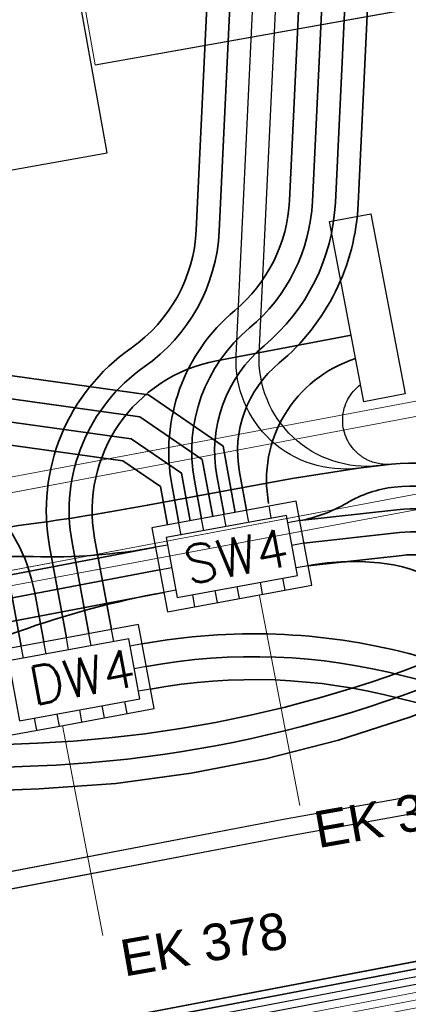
# Model space of a CAD drawing. Header units: metres. Extents: x -502 to 161, y -108 to 174.
# Tile 370 of 656: x -140.54 to -137.99, y -29.61 to -23.16. Entities that reach past the tile are written whole.
import ezdxf

# ---------------------------------------------------------------- set-up
doc = ezdxf.new("R2010")
doc.units = ezdxf.units.M
doc.header["$LTSCALE"] = 0.1
doc.linetypes.add('237', pattern=[93, 75, -18])
doc.linetypes.add('239', pattern=[93, 75, -18])
for name, color, linetype in [('BRI31-005.05-5p02-Koordinierung Lageplan 4. BA ZOB West 2022-06-15', 7, 'Continuous'), ('BRI31-005.06-5f07-Koordinierung Lageplan 4. BA ZOB Fernbusbahnh', 7, 'Continuous'), ('BRI31-005.07-5f08-Koordinierung Lageplan 4. BA Radstation - Seeterrasse 2023-05-31', 7, 'Continuous'), ('BRI32-005.02-5f05-Koordinierung Schemaplan 4 BA ZOB Teilbereich', 7, 'Continuous'), ('BRI32-005.03-5f06-Koordinierung Schemaplan 4 BA ZOB Teilbereich 2 Ost - Bahnhofsallee 2023-01-21', 7, 'Continuous')]:
    doc.layers.add(name, color=color, linetype=linetype)
doc.styles.add('Arial', font='arial.ttf')
doc.styles.add('Txt', font='txt_____.ttf')

msp = doc.modelspace()

# ---------------------------------------------------------------- linework, layer by layer
at = {"layer": 'BRI31-005.05-5p02-Koordinierung Lageplan 4. BA ZOB West 2022-06-15', "color": 250, "linetype": 'Continuous', "lineweight": 25, "true_color": 0x333333, "transparency": 33554687}
msp.add_line((-140.041, -23.4596), (-104.7824, -17.1713), dxfattribs=at)
at = {"layer": 'BRI31-005.05-5p02-Koordinierung Lageplan 4. BA ZOB West 2022-06-15', "color": 7, "linetype": 'Continuous', "lineweight": 18, "transparency": 33554687}
for p, q in [((-155.2808, -28.92), (-106.6067, -19.7681)), ((-155.2808, -28.92), (-106.6067, -19.7681)), ((-155.2053, -29.0075), (-106.6454, -19.8771)), ((-155.2053, -29.0075), (-106.6454, -19.8771)), ((-155.1129, -29.4989), (-106.553, -20.3685)), ((-155.1515, -29.6079), (-106.4774, -20.456)), ((-155.1515, -29.6079), (-106.4774, -20.456))]:
    msp.add_line(p, q, dxfattribs=at)
at = {"layer": 'BRI31-005.05-5p02-Koordinierung Lageplan 4. BA ZOB West 2022-06-15', "color": 7, "linetype": 'Continuous', "lineweight": 13, "transparency": 33554687}
msp.add_line((-140.1025, -23.115), (-140.041, -23.4596), dxfattribs=at)
at = {"layer": 'BRI31-005.05-5p02-Koordinierung Lageplan 4. BA ZOB West 2022-06-15', "color": 7, "linetype": 'Continuous', "lineweight": 25, "transparency": 33554687}
for p, q in [((-138.8903, -26.4251), (-138.9049, -26.3464)), ((-139.185, -26.4814), (-139.1996, -26.4027)), ((-139.0377, -26.4532), (-139.0522, -26.3746)), ((-139.4797, -26.5376), (-139.4942, -26.459)), ((-139.3324, -26.5095), (-139.3469, -26.4308)), ((-138.7039, -26.4434), (-138.7826, -26.4579)), ((-139.5693, -26.6032), (-139.648, -26.6177)), ((-138.6767, -26.5909), (-138.7553, -26.6054)), ((-138.6494, -26.7384), (-138.7281, -26.7529)), ((-139.6207, -26.7652), (-139.542, -26.7507)), ((-138.947, -26.9255), (-138.9615, -26.8469)), ((-138.7995, -26.8983), (-138.814, -26.8196)), ((-139.5148, -26.8982), (-139.5935, -26.9127)), ((-139.3895, -27.0073), (-139.4041, -26.9286)), ((-139.242, -26.98), (-139.2565, -26.9014)), ((-139.0978, -26.9534), (-139.1124, -26.8747)), ((-140.068, -27.2614), (-140.0825, -27.1828)), ((-139.9205, -27.2342), (-139.935, -27.1555)), ((-140.363, -27.3159), (-140.3775, -27.2373)), ((-140.2155, -27.2887), (-140.23, -27.21)), ((-139.7344, -27.2507), (-139.8131, -27.2652)), ((-140.5105, -27.3432), (-140.525, -27.2645)), ((-139.7071, -27.3982), (-139.7858, -27.4127)), ((-139.6799, -27.5457), (-139.7586, -27.5602)), ((-139.8333, -27.7062), (-139.8478, -27.6275)), ((-140.2758, -27.7879), (-140.2903, -27.7093)), ((-140.1283, -27.7607), (-140.1428, -27.682)), ((-139.9808, -27.7334), (-139.9953, -27.6548)), ((-140.4233, -27.8152), (-140.4378, -27.7365))]:
    msp.add_line(p, q, dxfattribs=at)
at = {"layer": 'BRI31-005.05-5p02-Koordinierung Lageplan 4. BA ZOB West 2022-06-15', "color": 7, "linetype": 'Continuous', "lineweight": 35, "transparency": 33554687}
for p, q in [((-140.23, -27.21), (-140.3403, -26.613)), ((-139.935, -27.1555), (-140.0452, -26.5589))]:
    msp.add_line(p, q, dxfattribs=at)
at = {"layer": 'BRI31-005.05-5p02-Koordinierung Lageplan 4. BA ZOB West 2022-06-15', "color": 1, "linetype": 'Continuous', "lineweight": 18, "true_color": 0xff0000, "transparency": 33554687}
for p, q in [((-138.9664, -26.9361), (-138.7029, -28.308)), ((-140.2558, -27.7852), (-139.9918, -29.1593))]:
    msp.add_line(p, q, dxfattribs=at)
at = {"layer": 'BRI31-005.05-5p02-Koordinierung Lageplan 4. BA ZOB West 2022-06-15', "color": 6, "linetype": 'Continuous', "lineweight": 25, "true_color": 0xff00ff, "transparency": 33554687, "flags": 128}
for points in [[(-12.8197, -7.1584), (-13.0948, -7.1684), (-17.6753, -7.3484), (-25.0233, -7.7685), (-29.4119, -8.0888), (-36.588, -9.7298), (-36.8022, -9.7791), (-48.761, -11.229), (-54.8582, -12.3594), (-60.5568, -13.5195), (-72.2392, -15.9794), (-83.9386, -18.0493), (-95.7552, -20.2994), (-107.5641, -22.6294), (-119.3715, -24.8394), (-124.8625, -26.009), (-126.093, -26.1489), (-127.2478, -26.3291), (-138.8097, -28.3993), (-150.5411, -30.6494), (-156.6329, -31.8278), (-162.3974, -31.1788), (-174.3003, -29.339)], [(-174.3171, -29.4477), (-162.412, -31.2879), (-156.6285, -31.939), (-150.5203, -30.7574), (-138.7897, -28.5075), (-127.2296, -26.4376), (-126.0783, -26.2579), (-124.8448, -26.1177), (-119.3499, -24.9473), (-107.5433, -22.7374), (-95.7342, -20.4074), (-83.9188, -18.1575), (-72.2182, -16.0874), (-60.5345, -13.6272), (-54.8372, -12.4674), (-48.7444, -11.3378), (-36.7832, -9.8876), (-36.5634, -9.837), (-29.3955, -8.1979), (-25.0161, -7.8783), (-17.67, -7.4583), (-13.0906, -7.2783), (-12.8157, -7.2683)]]:
    msp.add_lwpolyline(points, dxfattribs=at)
at = {"layer": 'BRI31-005.05-5p02-Koordinierung Lageplan 4. BA ZOB West 2022-06-15', "color": 3, "linetype": 'Continuous', "lineweight": 35, "true_color": 0x00ff00, "transparency": 33554687, "flags": 128}
for points in [[(-139.0522, -26.3746), (-139.0982, -26.1255), (-139.0982, -26.1255, -0.271935), (-138.8389, -25.4115), (-138.8389, -25.4115, 0.209464), (-138.3217, -24.3689), (-138.0802, -19.2909), (-139.14, -13.6939), (-139.14, -13.6939, 0.279363), (-143.0194, -9.376), (-143.0194, -9.376, 0.069491), (-143.4567, -9.3076), (-143.7067, -9.3035)], [(-158.4589, -17.4291), (-158.2131, -17.3838), (-158.2131, -17.3838, -0.15724), (-157.2393, -17.5109), (-157.2393, -17.5109), (-145.585, -23.0215), (-142.3469, -25.2499), (-139.6941, -25.6198), (-139.2058, -25.9558), (-139.1256, -26.39)], [(-139.4944, -26.4581), (-139.5407, -26.2072, -0.270879), (-139.1295, -25.0678), (-139.1295, -25.0678, 0.209995), (-138.7712, -24.3475), (-138.7712, -24.3475), (-138.5357, -19.3946, 0.460746), (-140.192, -17.8367), (-140.5148, -17.8719)], [(-138.6767, -26.5909), (-138.0513, -26.5214, -0.189315), (-137.5234, -26.6607), (-137.5234, -26.6607, 0.208112), (-136.3324, -26.9295), (-136.3324, -26.9295), (-130.006, -25.7232), (-130.006, -25.7232, 0.037368), (-129.081, -25.474), (-129.081, -25.474, -0.037448), (-128.0675, -25.2008), (-126.6258, -24.9259, 0.076344), (-125.0664, -24.3728), (-125.0664, -24.3728, -0.045343), (-123.1846, -23.5715), (-123.1846, -23.5715), (-123.1846, -23.5715, -0.052337), (-122.6151, -23.4516), (-122.6151, -23.4516), (-121.7415, -23.3615)], [(-138.9077, -26.3309), (-138.9077, -26.3309, -0.378001), (-138.339, -25.3824), (-138.339, -25.3824)], [(-168.3115, -37.6611), (-166.8792, -38.6269, 0.197363), (-166.0234, -38.8036), (-145.0083, -34.8459), (-145.0083, -34.8459, 0.283081), (-144, -33.9291), (-144, -33.9291), (-142.3635, -28.2635, -0.282465), (-141.01, -27.0302), (-139.6207, -26.7652)]]:
    msp.add_lwpolyline(points, format="xyb", dxfattribs=at)
at = {"layer": 'BRI31-005.05-5p02-Koordinierung Lageplan 4. BA ZOB West 2022-06-15', "color": 190, "linetype": 'Continuous', "lineweight": 35, "true_color": 0x7f00ff, "transparency": 33554687, "flags": 128}
for points in [[(-139.1994, -26.4036), (-139.2461, -26.1508, -0.27029), (-138.9373, -25.2982), (-138.9373, -25.2982, 0.209995), (-138.4716, -24.3618), (-138.4716, -24.3618), (-138.2309, -19.3015), (-139.2874, -13.7218), (-139.2874, -13.7218, 0.279363), (-143.0629, -9.5196), (-143.0629, -9.5196, 0.069491), (-143.4592, -9.4576), (-143.7091, -9.4534)], [(-139.3469, -26.4308), (-139.3932, -26.18, -0.271375), (-139.0319, -25.1818, 0.209555), (-138.6214, -24.3546), (-138.3816, -19.312), (-139.4347, -13.7497, 0.279363), (-143.1064, -9.6631, 0.069491), (-143.4617, -9.6075), (-143.7116, -9.6034)], [(-139.2731, -26.4172), (-139.342, -26.0442), (-139.75, -25.7634), (-142.4027, -25.3935), (-145.6601, -23.1519), (-157.3034, -17.6465), (-157.3034, -17.6465, 0.15724), (-158.1859, -17.5313), (-158.1859, -17.5313), (-158.4317, -17.5766)], [(-138.7039, -26.4434, 0.088199), (-138.3958, -26.3279, -0.105021), (-138.086, -26.2234, -0.189314), (-137.3461, -26.4187), (-137.3461, -26.4187, 0.208112), (-136.3886, -26.6348), (-136.3886, -26.6348), (-130.2075, -25.4562, 0.414214), (-129.4125, -24.2866), (-129.7951, -22.2801)], [(-138.7039, -26.4434), (-138.0687, -26.3724), (-138.0687, -26.3724, -0.189315), (-137.4347, -26.5397), (-137.4347, -26.5397), (-137.4347, -26.5397, 0.208114), (-136.3605, -26.7822), (-136.3605, -26.7822), (-130.0341, -25.5758), (-130.0341, -25.5758, 0.0374), (-129.13, -25.3322), (-129.13, -25.3322, -0.037418), (-128.0956, -25.0535), (-126.6539, -24.7786), (-126.6539, -24.7786, 0.076344), (-125.1374, -24.2407), (-125.1374, -24.2407, -0.045343), (-123.2306, -23.4287), (-123.2306, -23.4287, -0.052476), (-122.6289, -23.3023), (-122.6289, -23.3023), (-121.7688, -23.214)], [(-139.648, -26.6177), (-139.648, -26.6177, -0.053243), (-140.4472, -26.6788), (-140.4472, -26.6788, 0.076316), (-141.238, -26.776), (-141.238, -26.776, 0.259347), (-142.6517, -28.1803), (-142.6517, -28.1803), (-144.2882, -33.8458), (-144.2882, -33.8458, -0.283081), (-145.0638, -34.5511), (-145.0638, -34.5511), (-165.0294, -38.3111), (-165.0294, -38.3111, -0.197363), (-167.2619, -37.8503), (-167.2619, -37.8503), (-169.8004, -36.1385, -0.055493), (-170.4502, -35.2596), (-170.4502, -35.2596, 0.113399), (-172.0525, -33.5455), (-172.0525, -33.5455), (-173.8355, -32.3432), (-178.5252, -31.4694)], [(-168.2276, -37.5367), (-166.7954, -38.5026), (-166.7954, -38.5026, 0.197363), (-166.0512, -38.6562), (-166.0512, -38.6562), (-145.0361, -34.6985, 0.28308), (-144.1441, -33.8875), (-142.5076, -28.2219, -0.282099), (-141.0406, -26.8833), (-139.648, -26.6177)]]:
    msp.add_lwpolyline(points, format="xyb", dxfattribs=at)
at = {"layer": 'BRI31-005.05-5p02-Koordinierung Lageplan 4. BA ZOB West 2022-06-15', "color": 1, "linetype": '237', "lineweight": 25, "true_color": 0xff0000, "transparency": 33554687, "flags": 128}
for points in [[(-138.1873, -26.0835), (-138.1873, -26.0835, -0.462056), (-138.9691, -25.3513), (-138.9691, -25.3513), (-138.6523, -18.6886), (-139.5821, -13.7776), (-139.5821, -13.7776, 0.279363), (-143.1498, -9.8067), (-143.1498, -9.8067), (-143.1498, -9.8067, 0.069491), (-143.4641, -9.7575), (-143.4641, -9.7575), (-143.7141, -9.7534)], [(-138.3208, -26.0998, -0.467016), (-139.1199, -25.3635), (-138.8361, -19.3955), (-138.8361, -19.3955, 0.460746), (-140.3183, -18.0013), (-140.3183, -18.0013), (-140.4985, -18.021)], [(-138.1034, -26.0744), (-138.1034, -26.0744, -0.134493), (-138.2548, -26.0493), (-138.2548, -26.0493, -0.077109), (-138.329, -26, -0.471402), (-138.3066, -25.5525)]]:
    msp.add_lwpolyline(points, format="xyb", dxfattribs=at)
at = {"layer": 'BRI31-005.05-5p02-Koordinierung Lageplan 4. BA ZOB West 2022-06-15', "color": 7, "linetype": 'Continuous', "lineweight": 35, "transparency": 33554687, "flags": 128}
for points in [[(-143.7166, -9.9034), (-143.4666, -9.9075, -0.069491), (-143.1933, -9.9503, -0.279363), (-139.7295, -13.8056), (-138.923, -18.0653), (-139.2313, -24.5492), (-139.2313, -24.5492, -0.232243), (-139.7208, -25.4368), (-139.7208, -25.4368), (-139.7208, -25.4368, 0.293287), (-140.1928, -26.5859), (-140.1928, -26.5859), (-140.0825, -27.1828)], [(-140.4822, -18.1701), (-140.2337, -18.143, -0.460746), (-139.1264, -19.1846), (-139.3811, -24.542), (-139.3811, -24.542, -0.232245), (-139.8068, -25.3139), (-139.8068, -25.3139), (-139.8068, -25.3139, 0.293286), (-140.3403, -26.6129), (-140.3403, -26.6129)], [(-138.6494, -26.7384), (-138.0339, -26.6704, -0.189316), (-137.6121, -26.7817, 0.208112), (-136.3043, -27.0769), (-129.9779, -25.8705, 0.037142), (-129.0369, -25.6175, -0.037666), (-128.0394, -25.3481), (-126.5977, -25.0732), (-126.5977, -25.0732, 0.076344), (-124.9953, -24.5049), (-124.9953, -24.5049), (-124.9953, -24.5049, -0.045343), (-123.1385, -23.7142), (-123.1385, -23.7142, -0.068324), (-122.4321, -23.5889), (-122.4321, -23.5889, 0.035903), (-121.7143, -23.509), (-121.7143, -23.509)], [(-121.7143, -23.509), (-121.7143, -23.509, 0.077797), (-124.9243, -24.6371), (-124.9243, -24.6371), (-124.9243, -24.6371, -0.076344), (-126.5696, -25.2206), (-126.5696, -25.2206), (-128.0113, -25.4955, 0.037449), (-128.9815, -25.757), (-128.9815, -25.757, -0.037369), (-129.9498, -26.0178), (-129.9498, -26.0178), (-136.2762, -27.2242), (-136.2762, -27.2242, -0.208112), (-137.7007, -26.9027), (-137.7007, -26.9027, 0.128116), (-138.1528, -26.7235, 0.076484), (-138.6494, -26.7384)], [(-138.3681, -25.2291), (-139.2485, -25.3967, 0.412116), (-140.0452, -26.5589)], [(-139.7344, -27.2507), (-139.7344, -27.2507, -0.109826), (-137.9907, -27.3137), (-137.9907, -27.3137, 0.111281), (-136.2481, -27.3716), (-126.1427, -25.4446)], [(-140.3775, -27.2373), (-140.4369, -26.9156, 0.322738), (-141.4088, -25.9865), (-141.6725, -25.9497, -0.116574), (-142.1013, -25.7831)], [(-142.1001, -25.9605), (-142.1001, -25.9605, 0.094215), (-141.6932, -26.0983), (-141.6932, -26.0983), (-141.4295, -26.1351), (-141.4295, -26.1351, -0.322973), (-140.5843, -26.9438), (-140.5843, -26.9438), (-140.525, -27.2645)], [(-139.5935, -26.9127, 0.040362), (-140.5428, -27.1687), (-141.1533, -27.3778, 0.244369), (-142.0752, -28.3468), (-143.7117, -34.0123), (-143.7117, -34.0123, -0.28308), (-144.9528, -35.1407), (-144.9528, -35.1407), (-165.9679, -39.0984, -0.228993), (-167.1862, -38.769), (-167.7517, -38.2786), (-167.7517, -38.2786, 0.030266), (-168.3954, -37.7855), (-168.3954, -37.7855)], [(-168.3954, -37.7855), (-166.9631, -38.7513, 0.197363), (-165.9957, -38.951), (-144.9805, -34.9933, 0.283081), (-143.8558, -33.9707), (-142.2193, -28.3052, -0.282465), (-140.9819, -27.1775), (-139.5935, -26.9127)]]:
    msp.add_lwpolyline(points, format="xyb", dxfattribs=at)
at = {"layer": 'BRI31-005.05-5p02-Koordinierung Lageplan 4. BA ZOB West 2022-06-15', "color": 190, "linetype": 'Continuous', "lineweight": 35, "true_color": 0x7f00ff, "transparency": 33554687, "flags": 128}
for points in [[(-55.7007, -13.3634), (-59.4327, -13.9934), (-61.4087, -14.3464), (-62.2647, -14.4984), (-62.6667, -14.5974), (-62.8907, -14.7334), (-63.5967, -15.2334), (-64.4177, -15.8004), (-64.8657, -15.8864), (-69.7037, -16.7484), (-75.4637, -17.6884), (-81.7337, -18.6534), (-88.9077, -20.0034), (-93.6827, -20.7334), (-98.9647, -21.6334), (-104.5957, -22.9234), (-121.8907, -26.2934), (-126.8117, -27.2034), (-150.4477, -31.7134), (-157.1307, -33.0134), (-162.7687, -32.1234), (-174.7807, -30.4434), (-178.1477, -29.6134), (-179.1357, -29.4334)], [(-93.6747, -20.7824), (-98.9547, -21.6824), (-104.5847, -22.9724), (-121.8807, -26.3424), (-126.8027, -27.2524), (-150.4387, -31.7624), (-150.7407, -31.8214), (-157.1297, -33.0644), (-162.7757, -32.1724), (-174.7877, -30.4934), (-178.1567, -29.6624), (-179.1357, -29.4844)], [(-144.321, -25.4568), (-144.0711, -25.4638), (-139.8616, -26.0508), (-139.6145, -26.2208), (-139.5681, -26.4717)]]:
    msp.add_lwpolyline(points, dxfattribs=at)
at = {"layer": 'BRI31-005.05-5p02-Koordinierung Lageplan 4. BA ZOB West 2022-06-15', "color": 7, "linetype": '239', "lineweight": 18, "transparency": 33554687, "flags": 128}
for points in [[(-155.1515, -29.6079), (-106.4774, -20.456), (-106.6067, -19.7681), (-155.2808, -28.92)], [(-155.1129, -29.4989), (-130.3279, -24.8387), (-106.553, -20.3685), (-106.6454, -19.8771), (-155.2053, -29.0075)]]:
    msp.add_lwpolyline(points, dxfattribs=at)
at = {"layer": 'BRI31-005.05-5p02-Koordinierung Lageplan 4. BA ZOB West 2022-06-15', "color": 250, "linetype": 'Continuous', "lineweight": 25, "true_color": 0x333333, "transparency": 33554687, "flags": 128}
for points in [[(-93.6667, -20.8314), (-98.9447, -21.7314), (-104.5737, -23.0214), (-121.8707, -26.3914), (-126.7937, -27.3014), (-150.4297, -31.8114), (-150.7307, -31.8704), (-157.1287, -33.1154), (-162.7827, -32.2214), (-174.7947, -30.5434), (-178.1657, -29.7114), (-179.1357, -29.5354)], [(-93.6587, -20.8804), (-98.9347, -21.7804), (-104.5627, -23.0704), (-121.8607, -26.4404), (-126.7847, -27.3504), (-150.4207, -31.8604), (-150.7207, -31.9194), (-157.1277, -33.1664), (-162.7897, -32.2704), (-174.8017, -30.5934), (-178.1747, -29.7604), (-179.1357, -29.5864)], [(-141.8708, -22.9473), (-141.6221, -24.3333), (-139.9631, -24.0357), (-140.2118, -22.6496), (-141.8708, -22.9473)]]:
    msp.add_lwpolyline(points, dxfattribs=at)
at = {"layer": 'BRI31-005.05-5p02-Koordinierung Lageplan 4. BA ZOB West 2022-06-15', "color": 251, "linetype": 'Continuous', "lineweight": 13, "true_color": 0x5b5b5b, "transparency": 33554687, "flags": 128}
for points in [[(-93.6507, -20.9294), (-98.8777, -21.8214), (-104.5517, -23.1194), (-121.8507, -26.4894), (-126.7757, -27.3994), (-150.4117, -31.9094), (-150.7107, -31.9684), (-157.1267, -33.2174), (-162.7967, -32.3194), (-174.8087, -30.6434), (-176.5547, -29.7624), (-176.4667, -28.8414), (-176.3907, -28.5144)], [(-93.6427, -20.9784), (-98.9147, -21.8784), (-104.5407, -23.1684), (-121.8407, -26.5384), (-126.7667, -27.4484), (-150.4027, -31.9584), (-150.7007, -32.0174), (-157.1257, -33.2684), (-162.8037, -32.3684), (-174.8157, -30.6934), (-176.6607, -29.8214), (-176.5657, -28.8254), (-176.4877, -28.4914)]]:
    msp.add_lwpolyline(points, dxfattribs=at)
at = {"layer": 'BRI31-005.05-5p02-Koordinierung Lageplan 4. BA ZOB West 2022-06-15', "color": 142, "linetype": 'Continuous', "lineweight": 35, "true_color": 0x0099cc, "transparency": 33554687, "flags": 128}
msp.add_lwpolyline([(-123.0981, -22.2712), (-134.0987, -24.3439), (-134.1492, -24.4178, -0.236691), (-140.4199, -27.8991), (-143.6902, -28.0365, -0.083182), (-145.5366, -27.8064), (-158.3657, -23.9782, 0.222583), (-161.0872, -24.384, -0.093317), (-163.1814, -25.2694), (-163.4296, -24.7696)], format="xyb", dxfattribs=at)
at = {"layer": 'BRI31-005.05-5p02-Koordinierung Lageplan 4. BA ZOB West 2022-06-15', "color": 35, "linetype": '237', "lineweight": 35, "true_color": 0x99724c, "transparency": 33554687, "flags": 128}
msp.add_lwpolyline([(-143.4229, -28.4186), (-142.7708, -28.2982), (-140.4073, -28.1989, 0.242281), (-133.804, -24.441), (-123.0672, -22.418)], format="xyb", dxfattribs=at)
at = {"layer": 'BRI31-005.05-5p02-Koordinierung Lageplan 4. BA ZOB West 2022-06-15', "color": 5, "linetype": 'Continuous', "lineweight": 35, "true_color": 0x0000ff, "transparency": 33554687, "flags": 128}
msp.add_lwpolyline([(-123.0363, -22.5649), (-134.1325, -24.6556, -0.230644), (-140.4136, -28.049), (-143.6839, -28.1864, -0.083182), (-145.5795, -27.9501), (-158.4086, -24.1219, 0.222584), (-161.0042, -24.509, -0.105774), (-163.4545, -25.4743), (-182.7837, -28.6835)], format="xyb", dxfattribs=at)
at = {"layer": 'BRI31-005.05-5p02-Koordinierung Lageplan 4. BA ZOB West 2022-06-15', "color": 7, "linetype": 'Continuous', "lineweight": 25, "transparency": 33554687, "flags": 128}
for points in [[(-138.5095, -24.4861), (-138.2404, -24.4348), (-138.016, -25.6137), (-138.2852, -25.6649), (-138.5095, -24.4861)], [(-139.6716, -26.4899), (-139.5698, -27.0406), (-138.6258, -26.8662), (-138.7275, -26.3155), (-139.6716, -26.4899)], [(-139.5784, -26.554), (-139.5057, -26.9474), (-138.719, -26.8021), (-138.7917, -26.4087), (-139.5784, -26.554)], [(-140.702, -27.2972), (-140.6003, -27.8479), (-140.2856, -27.7898), (-139.6563, -27.6735), (-139.758, -27.1228), (-140.702, -27.2972)], [(-140.6088, -27.3613), (-140.5362, -27.7547), (-139.7495, -27.6094), (-139.8221, -27.216), (-140.6088, -27.3613)]]:
    msp.add_lwpolyline(points, dxfattribs=at)
at = {"layer": 'BRI31-005.05-5p02-Koordinierung Lageplan 4. BA ZOB West 2022-06-15', "color": 3, "linetype": 'Continuous', "lineweight": 35, "true_color": 0x00ff00, "transparency": 33554687, "flags": 128}
msp.add_lwpolyline([(-139.4206, -26.4445), (-139.4783, -26.1325), (-139.8058, -25.9071), (-144.0669, -25.3139), (-144.3168, -25.3069)], dxfattribs=at)
at = {"layer": 'BRI31-005.05-5p02-Koordinierung Lageplan 4. BA ZOB West 2022-06-15', "color": 3, "linetype": '237', "lineweight": 35, "true_color": 0x00ff00, "transparency": 33554687, "flags": 128}
msp.add_lwpolyline([(-139.7071, -27.3982, -0.110393), (-138.0202, -27.461), (-138.0202, -27.461, 0.110748), (-136.22, -27.5189), (-136.22, -27.5189), (-126.1146, -25.5919)], format="xyb", dxfattribs=at)
at = {"layer": 'BRI31-005.05-5p02-Koordinierung Lageplan 4. BA ZOB West 2022-06-15', "color": 7, "linetype": '237', "lineweight": 35, "transparency": 33554687, "flags": 128}
msp.add_lwpolyline([(-139.6799, -27.5457, -0.110415), (-138.058, -27.6061), (-138.058, -27.6061, 0.110767), (-136.1919, -27.6663), (-136.1919, -27.6663), (-126.0865, -25.7393)], format="xyb", dxfattribs=at)
at = {"layer": 'BRI31-005.05-5p02-Koordinierung Lageplan 4. BA ZOB West 2022-06-15', "color": 1, "linetype": 'Continuous', "lineweight": 35, "true_color": 0xff0000, "transparency": 33554687, "flags": 128}
msp.add_lwpolyline([(-137.2574, -26.2978, 0.189316), (-138.1034, -26.0744), (-138.3208, -26.0998), (-138.7548, -26.168), (-139.6988, -26.3424), (-139.6988, -26.3424, -0.012282), (-140.4929, -26.469), (-140.4929, -26.469), (-140.4929, -26.469, 0.035278), (-141.2787, -26.6316), (-141.2787, -26.6316), (-141.2787, -26.6316, 0.259347), (-142.7958, -28.1387), (-142.7958, -28.1387), (-144.4322, -33.8038), (-144.4322, -33.8038, -0.283203), (-145.0916, -34.4036), (-145.0916, -34.4036), (-165.0561, -38.1635)], format="xyb", dxfattribs=at)
at = {"layer": 'BRI31-005.05-5p02-Koordinierung Lageplan 4. BA ZOB West 2022-06-15', "color": 116, "linetype": 'Continuous', "lineweight": 13, "true_color": 0x007f3f, "transparency": 33554687, "flags": 128}
for points in [[(-126.7577, -27.4974), (-150.3927, -32.0074), (-150.6917, -32.0664), (-157.1247, -33.3194), (-162.8117, -32.4184), (-174.8387, -30.7404), (-176.6607, -29.8214), (-176.5657, -28.8254), (-176.4877, -28.4914), (-176.2937, -28.5374), (-176.3677, -28.8574), (-176.4487, -29.7034), (-174.7787, -30.5464), (-162.7817, -32.2204), (-157.1287, -33.1154), (-150.7297, -31.8704), (-150.4307, -31.8114), (-126.7937, -27.3014)], [(-126.7487, -27.5464), (-150.3837, -32.0564), (-150.6817, -32.1154), (-157.1237, -33.3704), (-162.8187, -32.4674), (-174.8447, -30.7904), (-176.7667, -29.8814), (-176.6647, -28.8094), (-176.5847, -28.4684), (-176.3907, -28.5144), (-176.4667, -28.8414), (-176.5547, -29.7614), (-174.7867, -30.5964), (-162.7887, -32.2694), (-157.1277, -33.1664), (-150.7197, -31.9194), (-150.4217, -31.8604), (-126.7847, -27.3504)]]:
    msp.add_lwpolyline(points, dxfattribs=at)
at = {"layer": 'BRI31-005.06-5f07-Koordinierung Lageplan 4. BA ZOB Fernbusbahnh', "color": 190, "linetype": 'Continuous', "lineweight": 30, "true_color": 0x7f00ff, "transparency": 33554687, "flags": 128}
for points in [[(-55.7007, -13.3634), (-59.4327, -13.9934), (-61.4087, -14.3464), (-62.2647, -14.4984), (-62.6667, -14.5974), (-62.8907, -14.7334), (-63.5967, -15.2334), (-64.4177, -15.8004), (-64.8657, -15.8864), (-69.7037, -16.7484), (-75.4637, -17.6884), (-81.7337, -18.6534), (-88.9077, -20.0034), (-93.6827, -20.7334), (-98.9647, -21.6334), (-104.5957, -22.9234), (-121.8907, -26.2934), (-126.8117, -27.2034), (-150.4477, -31.7134), (-157.1307, -33.0134), (-162.7687, -32.1234), (-174.7807, -30.4434), (-178.1477, -29.6134), (-179.1357, -29.4334)], [(-93.6747, -20.7824), (-98.9547, -21.6824), (-104.5847, -22.9724), (-121.8807, -26.3424), (-126.8027, -27.2524), (-150.4387, -31.7624), (-150.7407, -31.8214), (-157.1297, -33.0644), (-162.7757, -32.1724), (-174.7877, -30.4934), (-178.1567, -29.6624), (-179.1357, -29.4844)]]:
    msp.add_lwpolyline(points, dxfattribs=at)
at = {"layer": 'BRI31-005.06-5f07-Koordinierung Lageplan 4. BA ZOB Fernbusbahnh', "color": 250, "linetype": 'Continuous', "lineweight": 20, "true_color": 0x333333, "transparency": 33554687, "flags": 128}
for points in [[(-93.6667, -20.8314), (-98.9447, -21.7314), (-104.5737, -23.0214), (-121.8707, -26.3914), (-126.7937, -27.3014), (-150.4297, -31.8114), (-150.7307, -31.8704), (-157.1287, -33.1154), (-162.7827, -32.2214), (-174.7947, -30.5434), (-178.1657, -29.7114), (-179.1357, -29.5354)], [(-93.6587, -20.8804), (-98.9347, -21.7804), (-104.5627, -23.0704), (-121.8607, -26.4404), (-126.7847, -27.3504), (-150.4207, -31.8604), (-150.7207, -31.9194), (-157.1277, -33.1664), (-162.7897, -32.2704), (-174.8017, -30.5934), (-178.1747, -29.7604), (-179.1357, -29.5864)]]:
    msp.add_lwpolyline(points, dxfattribs=at)
at = {"layer": 'BRI31-005.06-5f07-Koordinierung Lageplan 4. BA ZOB Fernbusbahnh', "color": 5, "linetype": 'Continuous', "lineweight": 30, "true_color": 0x0000ff, "transparency": 33554687, "flags": 128}
msp.add_lwpolyline([(-134.1325, -24.6556, -0.230644), (-140.4136, -28.049), (-140.4136, -28.049), (-143.6839, -28.1864, -0.083182), (-145.5795, -27.9501), (-158.4086, -24.1219, 0.222584), (-161.0042, -24.509, -0.105774), (-163.4545, -25.4743), (-182.7837, -28.6835)], format="xyb", dxfattribs=at)
at = {"layer": 'BRI31-005.06-5f07-Koordinierung Lageplan 4. BA ZOB Fernbusbahnh', "color": 1, "linetype": 'Continuous', "lineweight": 30, "true_color": 0xff0000, "transparency": 33554687, "flags": 128}
msp.add_lwpolyline([(-137.2574, -26.2978, 0.189316), (-138.1034, -26.0744), (-138.3208, -26.0998), (-138.7548, -26.168), (-139.6988, -26.3424), (-139.6988, -26.3424, -0.012282), (-140.4929, -26.469), (-140.4929, -26.469), (-140.4929, -26.469, 0.035278), (-141.2787, -26.6316), (-141.2787, -26.6316), (-141.2787, -26.6316, 0.259347), (-142.7958, -28.1387), (-142.7958, -28.1387), (-144.4322, -33.8038), (-144.4322, -33.8038, -0.283203), (-145.0916, -34.4036), (-145.0916, -34.4036), (-165.0561, -38.1635)], format="xyb", dxfattribs=at)
at = {"layer": 'BRI31-005.06-5f07-Koordinierung Lageplan 4. BA ZOB Fernbusbahnh', "color": 190, "linetype": 'Continuous', "lineweight": 30, "true_color": 0x7f00ff, "transparency": 33554687, "flags": 128}
msp.add_lwpolyline([(-139.648, -26.6177), (-139.648, -26.6177, -0.053243), (-140.4472, -26.6788), (-140.4472, -26.6788, 0.076316), (-141.238, -26.776), (-141.238, -26.776, 0.259347), (-142.6517, -28.1803), (-142.6517, -28.1803), (-144.2882, -33.8458), (-144.2882, -33.8458, -0.283081), (-145.0638, -34.5511), (-145.0638, -34.5511), (-165.0294, -38.3111), (-165.0294, -38.3111, -0.197363), (-167.2619, -37.8503), (-167.2619, -37.8503), (-169.8004, -36.1385, -0.055493), (-170.4502, -35.2596), (-170.4502, -35.2596, 0.113399), (-172.0525, -33.5455), (-172.0525, -33.5455), (-173.8355, -32.3432), (-178.5252, -31.4694)], format="xyb", dxfattribs=at)
at = {"layer": 'BRI31-005.07-5f08-Koordinierung Lageplan 4. BA Radstation - Seeterrasse 2023-05-31', "color": 5, "linetype": 'Continuous', "lineweight": 30, "true_color": 0x0000ff, "transparency": 33554687, "flags": 128}
msp.add_lwpolyline([(-134.1325, -24.6556, -0.230644), (-140.4136, -28.049), (-140.4136, -28.049), (-143.6839, -28.1864, -0.083182), (-145.5795, -27.9501), (-158.4086, -24.1219, 0.222584), (-161.0042, -24.509, -0.105774), (-163.4545, -25.4743), (-182.7837, -28.6835)], format="xyb", dxfattribs=at)
msp.add_lwpolyline([(-134.1325, -24.6556, -0.230644), (-140.4136, -28.049), (-140.4136, -28.049), (-143.6839, -28.1864, -0.083182), (-145.5795, -27.9501), (-158.4086, -24.1219, 0.222584), (-161.0042, -24.509, -0.105774), (-163.4545, -25.4743), (-182.7837, -28.6835)], format="xyb", dxfattribs=at)
at = {"layer": 'BRI32-005.02-5f05-Koordinierung Schemaplan 4 BA ZOB Teilbereich', "color": 6, "linetype": 'Continuous', "lineweight": 25, "true_color": 0xff00ff, "transparency": 33554687, "flags": 128}
for points in [[(-12.8197, -7.1584), (-13.0948, -7.1684), (-17.6753, -7.3484), (-25.0233, -7.7685), (-29.4119, -8.0888), (-36.588, -9.7298), (-36.8022, -9.7791), (-48.761, -11.229), (-54.8582, -12.3594), (-60.5568, -13.5195), (-72.2392, -15.9794), (-83.9386, -18.0493), (-95.7552, -20.2994), (-107.5641, -22.6294), (-119.3715, -24.8394), (-124.8625, -26.009), (-126.093, -26.1489), (-127.2478, -26.3291), (-138.8097, -28.3993), (-150.5411, -30.6494), (-156.6329, -31.8278), (-162.3974, -31.1788), (-174.3003, -29.339)], [(-174.3171, -29.4477), (-162.412, -31.2879), (-156.6285, -31.939), (-150.5203, -30.7574), (-138.7897, -28.5075), (-127.2296, -26.4376), (-126.0783, -26.2579), (-124.8448, -26.1177), (-119.3499, -24.9473), (-107.5433, -22.7374), (-95.7342, -20.4074), (-83.9188, -18.1575), (-72.2182, -16.0874), (-60.5345, -13.6272), (-54.8372, -12.4674), (-48.7444, -11.3378), (-36.7832, -9.8876), (-36.5634, -9.837), (-29.3955, -8.1979), (-25.0161, -7.8783), (-17.67, -7.4583), (-13.0906, -7.2783), (-12.8157, -7.2683)]]:
    msp.add_lwpolyline(points, dxfattribs=at)
at = {"layer": 'BRI32-005.02-5f05-Koordinierung Schemaplan 4 BA ZOB Teilbereich', "color": 190, "linetype": 'Continuous', "lineweight": 35, "true_color": 0x7f00ff, "transparency": 33554687, "flags": 128}
for points in [[(-55.7007, -13.3634), (-59.4327, -13.9934), (-61.4087, -14.3464), (-62.2647, -14.4984), (-62.6667, -14.5974), (-62.8907, -14.7334), (-63.5967, -15.2334), (-64.4177, -15.8004), (-64.8657, -15.8864), (-69.7037, -16.7484), (-75.4637, -17.6884), (-81.7337, -18.6534), (-88.9077, -20.0034), (-93.6827, -20.7334), (-98.9647, -21.6334), (-104.5957, -22.9234), (-121.8907, -26.2934), (-126.8117, -27.2034), (-150.4477, -31.7134), (-157.1307, -33.0134), (-162.7687, -32.1234), (-174.7807, -30.4434), (-178.1477, -29.6134), (-179.1357, -29.4334)], [(-93.6747, -20.7824), (-98.9547, -21.6824), (-104.5847, -22.9724), (-121.8807, -26.3424), (-126.8027, -27.2524), (-150.4387, -31.7624), (-150.7407, -31.8214), (-157.1297, -33.0644), (-162.7757, -32.1724), (-174.7877, -30.4934), (-178.1567, -29.6624), (-179.1357, -29.4844)]]:
    msp.add_lwpolyline(points, dxfattribs=at)
at = {"layer": 'BRI32-005.02-5f05-Koordinierung Schemaplan 4 BA ZOB Teilbereich', "color": 250, "linetype": 'Continuous', "lineweight": 25, "true_color": 0x333333, "transparency": 33554687, "flags": 128}
for points in [[(-93.6667, -20.8314), (-98.9447, -21.7314), (-104.5737, -23.0214), (-121.8707, -26.3914), (-126.7937, -27.3014), (-150.4297, -31.8114), (-150.7307, -31.8704), (-157.1287, -33.1154), (-162.7827, -32.2214), (-174.7947, -30.5434), (-178.1657, -29.7114), (-179.1357, -29.5354)], [(-93.6587, -20.8804), (-98.9347, -21.7804), (-104.5627, -23.0704), (-121.8607, -26.4404), (-126.7847, -27.3504), (-150.4207, -31.8604), (-150.7207, -31.9194), (-157.1277, -33.1664), (-162.7897, -32.2704), (-174.8017, -30.5934), (-178.1747, -29.7604), (-179.1357, -29.5864)]]:
    msp.add_lwpolyline(points, dxfattribs=at)
at = {"layer": 'BRI32-005.02-5f05-Koordinierung Schemaplan 4 BA ZOB Teilbereich', "color": 251, "linetype": 'Continuous', "lineweight": 13, "true_color": 0x5b5b5b, "transparency": 33554687, "flags": 128}
for points in [[(-93.6507, -20.9294), (-98.8777, -21.8214), (-104.5517, -23.1194), (-121.8507, -26.4894), (-126.7757, -27.3994), (-150.4117, -31.9094), (-150.7107, -31.9684), (-157.1267, -33.2174), (-162.7967, -32.3194), (-174.8087, -30.6434), (-176.5547, -29.7624), (-176.4667, -28.8414), (-176.3907, -28.5144)], [(-93.6427, -20.9784), (-98.9147, -21.8784), (-104.5407, -23.1684), (-121.8407, -26.5384), (-126.7667, -27.4484), (-150.4027, -31.9584), (-150.7007, -32.0174), (-157.1257, -33.2684), (-162.8037, -32.3684), (-174.8157, -30.6934), (-176.6607, -29.8214), (-176.5657, -28.8254), (-176.4877, -28.4914)]]:
    msp.add_lwpolyline(points, dxfattribs=at)
at = {"layer": 'BRI32-005.02-5f05-Koordinierung Schemaplan 4 BA ZOB Teilbereich', "color": 116, "linetype": 'Continuous', "lineweight": 13, "true_color": 0x007f3f, "transparency": 33554687, "flags": 128}
for points in [[(-126.7577, -27.4974), (-150.3927, -32.0074), (-150.6917, -32.0664), (-157.1247, -33.3194), (-162.8117, -32.4184), (-174.8387, -30.7404), (-176.6607, -29.8214), (-176.5657, -28.8254), (-176.4877, -28.4914), (-176.2937, -28.5374), (-176.3677, -28.8574), (-176.4487, -29.7034), (-174.7787, -30.5464), (-162.7817, -32.2204), (-157.1287, -33.1154), (-150.7297, -31.8704), (-150.4307, -31.8114), (-126.7937, -27.3014)], [(-126.7487, -27.5464), (-150.3837, -32.0564), (-150.6817, -32.1154), (-157.1237, -33.3704), (-162.8187, -32.4674), (-174.8447, -30.7904), (-176.7667, -29.8814), (-176.6647, -28.8094), (-176.5847, -28.4684), (-176.3907, -28.5144), (-176.4667, -28.8414), (-176.5547, -29.7614), (-174.7867, -30.5964), (-162.7887, -32.2694), (-157.1277, -33.1664), (-150.7197, -31.9194), (-150.4217, -31.8604), (-126.7847, -27.3504)]]:
    msp.add_lwpolyline(points, dxfattribs=at)
at = {"layer": 'BRI32-005.03-5f06-Koordinierung Schemaplan 4 BA ZOB Teilbereich 2 Ost - Bahnhofsallee 2023-01-21', "color": 7, "linetype": 'Continuous', "lineweight": 13, "transparency": 33554687}
for p, q in [((-155.2808, -28.92), (-106.6067, -19.7681)), ((-155.2808, -28.92), (-106.6067, -19.7681)), ((-155.2053, -29.0075), (-106.6454, -19.8771)), ((-155.2053, -29.0075), (-106.6454, -19.8771)), ((-155.1129, -29.4989), (-106.553, -20.3685)), ((-155.1515, -29.6079), (-106.4774, -20.456)), ((-155.1515, -29.6079), (-106.4774, -20.456))]:
    msp.add_line(p, q, dxfattribs=at)
at = {"layer": 'BRI32-005.03-5f06-Koordinierung Schemaplan 4 BA ZOB Teilbereich 2 Ost - Bahnhofsallee 2023-01-21', "color": 250, "linetype": 'Continuous', "lineweight": 20, "true_color": 0x333333, "transparency": 33554687}
msp.add_line((-140.041, -23.4596), (-119.966, -19.8792), dxfattribs=at)
at = {"layer": 'BRI32-005.03-5f06-Koordinierung Schemaplan 4 BA ZOB Teilbereich 2 Ost - Bahnhofsallee 2023-01-21', "color": 6, "linetype": 'Continuous', "lineweight": 20, "true_color": 0xff00ff, "transparency": 33554687, "flags": 128}
for points in [[(-12.8197, -7.1584), (-13.0948, -7.1684), (-17.6753, -7.3484), (-25.0233, -7.7685), (-29.4119, -8.0888), (-36.588, -9.7298), (-36.8022, -9.7791), (-48.761, -11.229), (-54.8582, -12.3594), (-60.5568, -13.5195), (-72.2392, -15.9794), (-83.9386, -18.0493), (-95.7552, -20.2994), (-107.5641, -22.6294), (-119.3715, -24.8394), (-124.8625, -26.009), (-126.093, -26.1489), (-127.2478, -26.3291), (-138.8097, -28.3993), (-150.5411, -30.6494), (-156.6329, -31.8278), (-162.3974, -31.1788), (-174.3003, -29.339)], [(-174.3171, -29.4477), (-162.412, -31.2879), (-156.6285, -31.939), (-150.5203, -30.7574), (-138.7897, -28.5075), (-127.2296, -26.4376), (-126.0783, -26.2579), (-124.8448, -26.1177), (-119.3499, -24.9473), (-107.5433, -22.7374), (-95.7342, -20.4074), (-83.9188, -18.1575), (-72.2182, -16.0874), (-60.5345, -13.6272), (-54.8372, -12.4674), (-48.7444, -11.3378), (-36.7832, -9.8876), (-36.5634, -9.837), (-29.3955, -8.1979), (-25.0161, -7.8783), (-17.67, -7.4583), (-13.0906, -7.2783), (-12.8157, -7.2683)]]:
    msp.add_lwpolyline(points, dxfattribs=at)
at = {"layer": 'BRI32-005.03-5f06-Koordinierung Schemaplan 4 BA ZOB Teilbereich 2 Ost - Bahnhofsallee 2023-01-21', "color": 190, "linetype": 'Continuous', "lineweight": 30, "true_color": 0x7f00ff, "transparency": 33554687, "flags": 128}
for points in [[(-55.7007, -13.3634), (-59.4327, -13.9934), (-61.4087, -14.3464), (-62.2647, -14.4984), (-62.6667, -14.5974), (-62.8907, -14.7334), (-63.5967, -15.2334), (-64.4177, -15.8004), (-64.8657, -15.8864), (-69.7037, -16.7484), (-75.4637, -17.6884), (-81.7337, -18.6534), (-88.9077, -20.0034), (-93.6827, -20.7334), (-98.9647, -21.6334), (-104.5957, -22.9234), (-121.8907, -26.2934), (-126.8117, -27.2034), (-150.4477, -31.7134), (-157.1307, -33.0134), (-162.7687, -32.1234), (-174.7807, -30.4434), (-178.1477, -29.6134), (-179.1357, -29.4334)], [(-93.6747, -20.7824), (-98.9547, -21.6824), (-104.5847, -22.9724), (-121.8807, -26.3424), (-126.8027, -27.2524), (-150.4387, -31.7624), (-150.7407, -31.8214), (-157.1297, -33.0644), (-162.7757, -32.1724), (-174.7877, -30.4934), (-178.1567, -29.6624), (-179.1357, -29.4844)]]:
    msp.add_lwpolyline(points, dxfattribs=at)
at = {"layer": 'BRI32-005.03-5f06-Koordinierung Schemaplan 4 BA ZOB Teilbereich 2 Ost - Bahnhofsallee 2023-01-21', "color": 35, "linetype": '237', "lineweight": 30, "true_color": 0x99724c, "transparency": 33554687, "flags": 128}
msp.add_lwpolyline([(-143.4229, -28.4186), (-142.7708, -28.2982), (-140.4073, -28.1989), (-140.4073, -28.1989, 0.242281), (-133.804, -24.441), (-133.804, -24.441), (-119.5866, -21.7623), (-119.5866, -21.7623, -0.096289), (-117.7358, -21.7729), (-117.7358, -21.7729), (-117.7358, -21.7729, 0.096289), (-115.656, -21.7849), (-115.656, -21.7849), (-115.656, -21.7849, 0.096289), (-113.7232, -21.0169), (-113.7232, -21.0169), (-113.7232, -21.0169, -0.096289), (-112.0032, -20.3334), (-112.0032, -20.3334), (-107.5204, -19.4888), (-107.041, -19.0828), (-104.872, -18.6344)], format="xyb", dxfattribs=at)
at = {"layer": 'BRI32-005.03-5f06-Koordinierung Schemaplan 4 BA ZOB Teilbereich 2 Ost - Bahnhofsallee 2023-01-21', "color": 7, "linetype": '239', "lineweight": 13, "transparency": 33554687, "flags": 128}
for points in [[(-155.1515, -29.6079), (-106.4774, -20.456), (-106.6067, -19.7681), (-155.2808, -28.92)], [(-155.1129, -29.4989), (-130.3279, -24.8387), (-106.553, -20.3685), (-106.6454, -19.8771), (-155.2053, -29.0075)]]:
    msp.add_lwpolyline(points, dxfattribs=at)
at = {"layer": 'BRI32-005.03-5f06-Koordinierung Schemaplan 4 BA ZOB Teilbereich 2 Ost - Bahnhofsallee 2023-01-21', "color": 250, "linetype": 'Continuous', "lineweight": 20, "true_color": 0x333333, "transparency": 33554687, "flags": 128}
for points in [[(-93.6667, -20.8314), (-98.9447, -21.7314), (-104.5737, -23.0214), (-121.8707, -26.3914), (-126.7937, -27.3014), (-150.4297, -31.8114), (-150.7307, -31.8704), (-157.1287, -33.1154), (-162.7827, -32.2214), (-174.7947, -30.5434), (-178.1657, -29.7114), (-179.1357, -29.5354)], [(-93.6587, -20.8804), (-98.9347, -21.7804), (-104.5627, -23.0704), (-121.8607, -26.4404), (-126.7847, -27.3504), (-150.4207, -31.8604), (-150.7207, -31.9194), (-157.1277, -33.1664), (-162.7897, -32.2704), (-174.8017, -30.5934), (-178.1747, -29.7604), (-179.1357, -29.5864)]]:
    msp.add_lwpolyline(points, dxfattribs=at)
at = {"layer": 'BRI32-005.03-5f06-Koordinierung Schemaplan 4 BA ZOB Teilbereich 2 Ost - Bahnhofsallee 2023-01-21', "color": 251, "linetype": 'Continuous', "lineweight": 9, "true_color": 0x5b5b5b, "transparency": 33554687, "flags": 128}
for points in [[(-93.6507, -20.9294), (-98.8777, -21.8214), (-104.5517, -23.1194), (-121.8507, -26.4894), (-126.7757, -27.3994), (-150.4117, -31.9094), (-150.7107, -31.9684), (-157.1267, -33.2174), (-162.7967, -32.3194), (-174.8087, -30.6434), (-176.5547, -29.7624), (-176.4667, -28.8414), (-176.3907, -28.5144)], [(-93.6427, -20.9784), (-98.9147, -21.8784), (-104.5407, -23.1684), (-121.8407, -26.5384), (-126.7667, -27.4484), (-150.4027, -31.9584), (-150.7007, -32.0174), (-157.1257, -33.2684), (-162.8037, -32.3684), (-174.8157, -30.6934), (-176.6607, -29.8214), (-176.5657, -28.8254), (-176.4877, -28.4914)]]:
    msp.add_lwpolyline(points, dxfattribs=at)
at = {"layer": 'BRI32-005.03-5f06-Koordinierung Schemaplan 4 BA ZOB Teilbereich 2 Ost - Bahnhofsallee 2023-01-21', "color": 142, "linetype": 'Continuous', "lineweight": 30, "true_color": 0x0099cc, "transparency": 33554687, "flags": 128}
msp.add_lwpolyline([(-134.1492, -24.4178, -0.236691), (-140.4199, -27.8991), (-140.4199, -27.8991), (-143.6902, -28.0365, -0.083182), (-145.5366, -27.8064), (-158.3657, -23.9782, 0.222583), (-161.0872, -24.384, -0.093318), (-163.1814, -25.2694), (-163.4296, -24.7696)], format="xyb", dxfattribs=at)
at = {"layer": 'BRI32-005.03-5f06-Koordinierung Schemaplan 4 BA ZOB Teilbereich 2 Ost - Bahnhofsallee 2023-01-21', "color": 5, "linetype": 'Continuous', "lineweight": 30, "true_color": 0x0000ff, "transparency": 33554687, "flags": 128}
msp.add_lwpolyline([(-134.1325, -24.6556, -0.230644), (-140.4136, -28.049), (-140.4136, -28.049), (-143.6839, -28.1864, -0.083182), (-145.5795, -27.9501), (-158.4086, -24.1219, 0.222584), (-161.0042, -24.509, -0.105774), (-163.4545, -25.4743), (-182.7837, -28.6835)], format="xyb", dxfattribs=at)
at = {"layer": 'BRI32-005.03-5f06-Koordinierung Schemaplan 4 BA ZOB Teilbereich 2 Ost - Bahnhofsallee 2023-01-21', "color": 1, "linetype": 'Continuous', "lineweight": 30, "true_color": 0xff0000, "transparency": 33554687, "flags": 128}
msp.add_lwpolyline([(-137.2574, -26.2978, 0.189316), (-138.1034, -26.0744), (-138.3208, -26.0998), (-138.7548, -26.168), (-139.6988, -26.3424), (-139.6988, -26.3424, -0.012282), (-140.4929, -26.469), (-140.4929, -26.469), (-140.4929, -26.469, 0.035278), (-141.2787, -26.6316), (-141.2787, -26.6316), (-141.2787, -26.6316, 0.259347), (-142.7958, -28.1387), (-142.7958, -28.1387), (-144.4322, -33.8038), (-144.4322, -33.8038, -0.283203), (-145.0916, -34.4036), (-145.0916, -34.4036), (-165.0561, -38.1635)], format="xyb", dxfattribs=at)
at = {"layer": 'BRI32-005.03-5f06-Koordinierung Schemaplan 4 BA ZOB Teilbereich 2 Ost - Bahnhofsallee 2023-01-21', "color": 116, "linetype": 'Continuous', "lineweight": 9, "true_color": 0x007f3f, "transparency": 33554687, "flags": 128}
for points in [[(-126.7577, -27.4974), (-150.3927, -32.0074), (-150.6917, -32.0664), (-157.1247, -33.3194), (-162.8117, -32.4184), (-174.8387, -30.7404), (-176.6607, -29.8214), (-176.5657, -28.8254), (-176.4877, -28.4914), (-176.2937, -28.5374), (-176.3677, -28.8574), (-176.4487, -29.7034), (-174.7787, -30.5464), (-162.7817, -32.2204), (-157.1287, -33.1154), (-150.7297, -31.8704), (-150.4307, -31.8114), (-126.7937, -27.3014)], [(-126.7487, -27.5464), (-150.3837, -32.0564), (-150.6817, -32.1154), (-157.1237, -33.3704), (-162.8187, -32.4674), (-174.8447, -30.7904), (-176.7667, -29.8814), (-176.6647, -28.8094), (-176.5847, -28.4684), (-176.3907, -28.5144), (-176.4667, -28.8414), (-176.5547, -29.7614), (-174.7867, -30.5964), (-162.7887, -32.2694), (-157.1277, -33.1664), (-150.7197, -31.9194), (-150.4217, -31.8604), (-126.7847, -27.3504)]]:
    msp.add_lwpolyline(points, dxfattribs=at)

# ---------------------------------------------------------------- texts
at = {"layer": 'BRI31-005.05-5p02-Koordinierung Lageplan 4. BA ZOB West 2022-06-15', "color": 7, "transparency": 33554687, "char_height": 0.25, "attachment_point": 1, "rotation": 10.46545, "line_spacing_factor": 0.25, "style": 'Txt'}
for s, insert in [('SW4', (-139.4783, -26.6157)), ('DW4', (-140.4912, -27.4057))]:
    msp.add_mtext(s, dxfattribs=dict(at, insert=insert))
at = {"layer": 'BRI31-005.05-5p02-Koordinierung Lageplan 4. BA ZOB West 2022-06-15', "color": 1, "true_color": 0xff0000, "transparency": 33554687, "char_height": 0.24, "attachment_point": 1, "rotation": 10.00845, "line_spacing_factor": 0.25, "style": 'Arial'}
for insert in [(-138.626, -28.3513), (-139.8932, -29.192)]:
    msp.add_mtext('EK 378', dxfattribs=dict(at, insert=insert))

doc.saveas('drawing.dxf')
